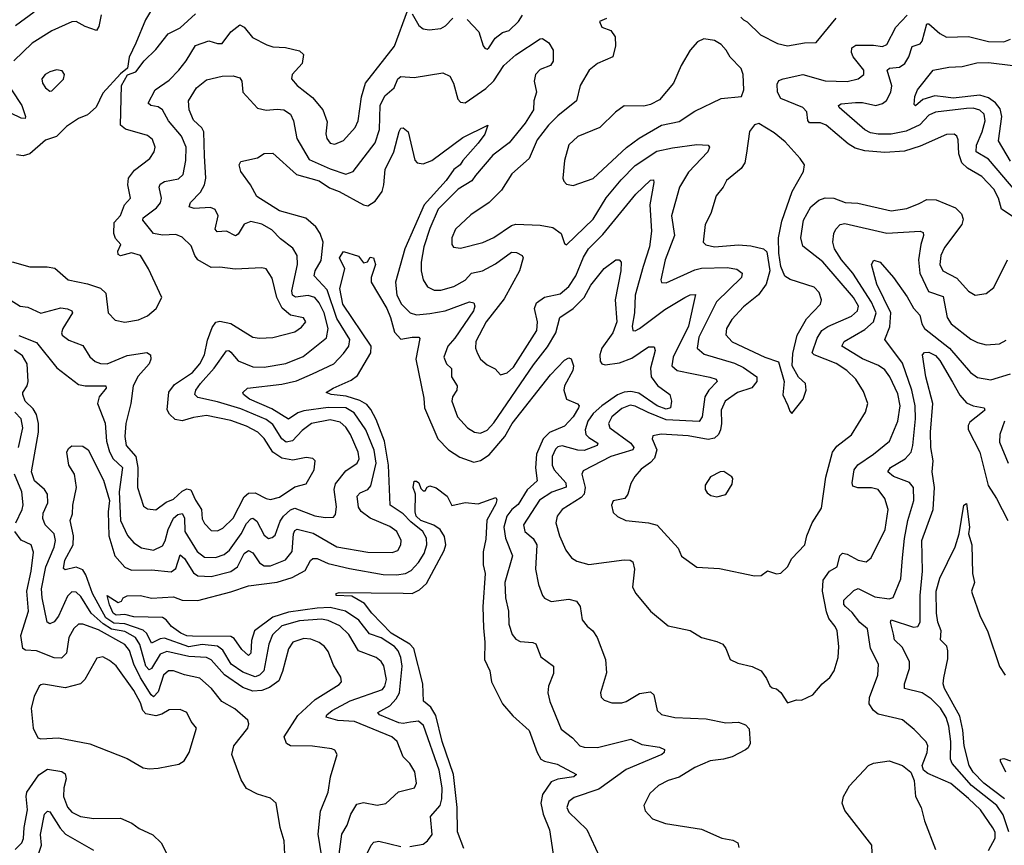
# Model space of a CAD drawing. Extents: x 1552033 to 1694788, y 811965 to 917215.
# Tile 258 of 632: x 1590699 to 1595156, y 899674 to 903413. Entities that reach past the tile are written whole.
import ezdxf

# ---------------------------------------------------------------- set-up
doc = ezdxf.new("R2010")
doc.units = 0

msp = doc.modelspace()

# ---------------------------------------------------------------- linework, layer by layer
at = {"layer": '0CON20XD'}
for points in [[(1591309.8, 903480.2), (1591268, 903412), (1591223.9, 903306.1), (1591195, 903242.5), (1591187, 903193), (1591155, 903167.5), (1591075, 903080.8), (1591045, 903017.5), (1591005, 902981.4), (1590965, 902965.5), (1590910.1, 902929.9), (1590865, 902884.5), (1590815, 902867.1), (1590745, 902805.4), (1590715, 902796.5), (1590685, 902801.2)], [(1591345, 902437.4), (1591305, 902445.4), (1591256.9, 902505), (1591258.5, 902515), (1591318.6, 902561.4), (1591336.8, 902583.2), (1591341, 902605), (1591330, 902655), (1591335, 902667.9), (1591355, 902680.8), (1591417.9, 902692.1), (1591438.7, 902711.3), (1591450.7, 902775), (1591453.1, 902835), (1591431.9, 902885), (1591372.2, 902955), (1591345, 903005.4), (1591325, 903018.4), (1591292, 903025), (1591281.1, 903035), (1591311.8, 903095), (1591375, 903139.1), (1591419.4, 903185), (1591453.2, 903226.8), (1591495, 903295.4), (1591555, 903316.8), (1591595, 903304.6), (1591615, 903304.6), (1591655, 903357.7), (1591695, 903389.2), (1591715, 903378.6), (1591752.5, 903332.5), (1591818.3, 903298.3), (1591845, 903290.4), (1591902.7, 903287.3), (1591965, 903272.2), (1591984.4, 903255), (1591977.9, 903215), (1591932.5, 903165), (1591929.2, 903145), (1591954.3, 903115), (1592025, 903061.1), (1592070.6, 903005), (1592090.7, 902950.7), (1592085.5, 902895.5), (1592090, 902875), (1592105, 902854.3), (1592125, 902849.2), (1592165, 902865.6), (1592218.2, 902925), (1592230.9, 902955), (1592246.3, 903063.7), (1592264.8, 903125.2), (1592395, 903293.5), (1592455, 903452.5)], [(1591068.2, 903435), (1591057.5, 903382.5), (1591046.4, 903363.6), (1590995, 903381.5), (1590955, 903404.5), (1590935, 903403.3), (1590845, 903362.5), (1590755, 903306.9), (1590672.7, 903227.3)], [(1590763.6, 903446.4), (1590680.5, 903385)], [(1591175, 902043.3), (1591236.3, 902053.7), (1591278, 902072), (1591316.7, 902105), (1591342.5, 902155), (1591282, 902285), (1591245.6, 902345.6), (1591205, 902356.5), (1591155, 902343.8), (1591145, 902350), (1591143.8, 902365), (1591156.2, 902395), (1591131.9, 902421.9), (1591125.3, 902445.3), (1591126.1, 902495), (1591155, 902525.7), (1591172.9, 902575), (1591200.8, 902605), (1591189.1, 902665), (1591191.8, 902695), (1591218.5, 902731.5), (1591288.5, 902785), (1591307.8, 902815), (1591311.9, 902835), (1591299.7, 902869.7), (1591277.8, 902887.8), (1591177.4, 902917.4), (1591154.6, 902935), (1591160, 903115), (1591187, 903163), (1591225, 903176.2), (1591263, 903227), (1591315, 903277.5), (1591370.5, 903349.5), (1591425, 903376.2), (1591495, 903438.9)], [(1592475, 903438.9), (1592506.1, 903386.1), (1592525, 903370.8), (1592552.8, 903367.2), (1592605, 903372.5), (1592625.8, 903385), (1592660.3, 903419.7)], [(1593355, 903418), (1593323.8, 903405), (1593335, 903378.8), (1593375, 903363.8), (1593394, 903335), (1593395.6, 903295), (1593384.6, 903245.4), (1593315, 903213.8), (1593276.3, 903183.7), (1593236.2, 903115), (1593218.9, 903045), (1593135, 902978.2), (1593093.1, 902935), (1593041.8, 902868.2), (1593005.3, 902785), (1592926.5, 902715), (1592879.6, 902640.4), (1592825, 902585.5), (1592740.6, 902529.4), (1592672.5, 902465), (1592655.5, 902425), (1592655.5, 902395.5), (1592663.1, 902383.1), (1592695, 902378.5), (1592795, 902403.8), (1592845, 902426), (1592925, 902481.6), (1592945, 902487.6), (1593055, 902482.9), (1593112.4, 902472.4), (1593150, 902445), (1593165, 902400), (1593175, 902393.3), (1593295, 902510), (1593353.3, 902606.7), (1593421.6, 902688.4), (1593485, 902752.5), (1593582.9, 902817.1), (1593655, 902833.1), (1593765, 902847.1), (1593816, 902845), (1593821.4, 902835), (1593814.6, 902815), (1593727.2, 902722.8), (1593685.9, 902655), (1593649.6, 902525), (1593663.2, 902435), (1593620.8, 902325), (1593601.2, 902235), (1593605, 902222.9), (1593625, 902221.5), (1593755, 902280.7), (1593785, 902288.4), (1593901.1, 902291.1), (1593945, 902283.1), (1593969.5, 902265), (1593966.1, 902245), (1593853.7, 902135), (1593774, 901975), (1593765.3, 901925), (1593798, 901898), (1593935, 901857.6), (1593975, 901838.1), (1594036, 901796), (1594036.2, 901775), (1594013.8, 901746.2), (1593947.8, 901725), (1593892.5, 901685), (1593874.7, 901645), (1593876.7, 901585), (1593871, 901555), (1593862.5, 901535), (1593845, 901517.6), (1593815, 901512.5), (1593725, 901527.8), (1593603.2, 901536.8), (1593565, 901528.6), (1593561.5, 901515), (1593584, 901465), (1593572.5, 901427.5), (1593555, 901408), (1593511.7, 901378.3), (1593483.8, 901345), (1593465, 901312), (1593451.5, 901265), (1593437.8, 901245), (1593385, 901233.8), (1593378.6, 901215), (1593385, 901181.2), (1593405, 901162.9), (1593443.3, 901145), (1593545, 901134.5), (1593585, 901123.3), (1593679.3, 901019.3), (1593694.3, 900984.3), (1593765, 900934), (1593867.3, 900927.3), (1594025, 900894), (1594055, 900896), (1594085, 900916.7), (1594125, 900903.3), (1594145, 900906.7), (1594174.3, 900935.7), (1594195, 900973.3), (1594254, 901035), (1594262, 901075), (1594286, 901135), (1594329.5, 901200.5), (1594348, 901342), (1594379.1, 901455), (1594398.3, 901481.7), (1594465, 901532.5), (1594527.8, 901635), (1594538.1, 901675), (1594518.9, 901728.9), (1594485, 901784.4), (1594443.8, 901825), (1594395, 901856.8), (1594295.5, 901895), (1594286, 901905), (1594308.6, 901971.4), (1594330.8, 902005), (1594356.9, 902023.1), (1594465, 902070.8), (1594491.3, 902095), (1594496.7, 902115), (1594474.3, 902155), (1594335, 902315.9), (1594245, 902386.9), (1594235.3, 902425), (1594246.9, 902505), (1594280.9, 902565), (1594316.9, 902595), (1594345, 902605.8), (1594385, 902605.3), (1594435.7, 902585.7), (1594492.6, 902582.6), (1594645, 902547.2), (1594715, 902558.1), (1594770.5, 902580.5), (1594805, 902599.1), (1594847.6, 902597.6), (1594935, 902560.4), (1594963.1, 902533.1), (1594969.8, 902509.8), (1594964.7, 902485.3), (1594885, 902380.6), (1594869.7, 902345), (1594865.3, 902305), (1594878.9, 902275), (1594941.9, 902241.9), (1594995, 902183.1), (1595025, 902165.7), (1595075, 902173.1), (1595109.1, 902200.9), (1595170.9, 902325)], [(1592725, 903413.1), (1592777.5, 903357.5), (1592796.7, 903295), (1592805, 903283.3), (1592815, 903280), (1592822.5, 903285), (1592850.7, 903329.3), (1592884.4, 903355.6), (1592915, 903363.6), (1592957.3, 903405), (1592975, 903434)], [(1593964.2, 903424.2), (1593975, 903412.5), (1593993, 903403), (1594052.5, 903345), (1594130, 903305), (1594175, 903294.4)], [(1595192.7, 902522.7), (1595143.1, 902555), (1595130.4, 902605), (1595108.7, 902645), (1595055, 902702.7), (1594990.2, 902740.2), (1594963.8, 902765), (1594950.6, 902805), (1594948.2, 902868.2), (1594941.9, 902885), (1594928.8, 902895), (1594895, 902892.5), (1594775, 902839.7), (1594705, 902817.9), (1594615, 902811.8), (1594525, 902819.3), (1594481.4, 902831.4), (1594450.3, 902850.3), (1594350.6, 902935), (1594325, 902945.7), (1594275, 902945.5), (1594267.1, 902957.1), (1594261.9, 902995), (1594244.1, 903015), (1594145, 903056.4), (1594129.1, 903085), (1594128.7, 903121.3), (1594135, 903136.9), (1594154.7, 903145.3), (1594245, 903164.7), (1594345, 903136.1), (1594445, 903133.1), (1594494.7, 903145.3), (1594520, 903165), (1594520.5, 903185), (1594472.5, 903245), (1594465.2, 903265), (1594466.9, 903285), (1594485, 903297.2), (1594565, 903297.1), (1594605, 903290.9), (1594625, 903300), (1594665, 903378.5), (1594716.7, 903433.3)], [(1594175, 903294.4), (1594251.7, 903308.3), (1594305, 903310), (1594395, 903420)], [(1594482.3, 903037.7), (1594515, 903038.1), (1594575, 903024.7), (1594605, 903032.8), (1594622.7, 903047.3), (1594642.5, 903085), (1594646.6, 903113.4), (1594626.2, 903185), (1594636.4, 903193.6), (1594681.7, 903198.3), (1594706.1, 903215), (1594724.8, 903245.2), (1594738.6, 903291.4), (1594775, 903303.2), (1594784, 903315), (1594805, 903394.3), (1594815, 903394.5), (1594865, 903349.7), (1594895, 903334.1), (1594995, 903337.1), (1595085, 903314), (1595155, 903312.9), (1595184.2, 903325)], [(1591154.9, 901144.9), (1591187.5, 901077.5), (1591215, 901043.5), (1591250.7, 901020.7), (1591305, 901011.1), (1591345, 901030.8), (1591357, 901053), (1591370.3, 901105), (1591395, 901156), (1591415, 901172.9), (1591435, 901176.1), (1591445, 901156.7), (1591445.9, 901095), (1591501.9, 901005), (1591535, 900979.5), (1591585, 900977.6), (1591625, 900991), (1591648.7, 901011.3), (1591702.2, 901085), (1591725, 901132), (1591745, 901153.4), (1591755, 901155.4), (1591772.6, 901142.6), (1591805, 901078.2), (1591825, 901064), (1591842.5, 901067.5), (1591855, 901078.5), (1591878.1, 901141.9), (1591893.3, 901165), (1591925, 901193.1), (1591945, 901201.6), (1592035, 901166.5), (1592081.8, 901158.2), (1592119.1, 901160.9), (1592128, 901172), (1592132.4, 901207.6), (1592122.4, 901285), (1592129, 901311), (1592175, 901370.7), (1592227.1, 901405), (1592235.4, 901424.6), (1592231.1, 901455), (1592196.3, 901535), (1592175, 901567.5), (1592150.2, 901590.2), (1592105, 901600.8), (1592020, 901585), (1591976.9, 901553.1), (1591933.8, 901506.2), (1591905, 901499.3), (1591885, 901515.2), (1591845, 901579.6), (1591815, 901602.5), (1591700.2, 901650.2), (1591595, 901682.9), (1591505, 901702.7), (1591491.5, 901715), (1591496.4, 901735), (1591517.1, 901765), (1591579.3, 901835), (1591635, 901913.6), (1591645, 901914.6), (1591655, 901907.1), (1591688.5, 901868.5), (1591755, 901840.9), (1591805, 901839.8), (1591903.6, 901856.4), (1591982.8, 901887.2), (1592087.2, 901972.8), (1592095.9, 902015), (1592076.6, 902085), (1592055, 902130.6), (1592035, 902155.2), (1592004.5, 902164.5), (1591946.8, 902156.8), (1591934.4, 902165), (1591930.5, 902185), (1591956.6, 902305), (1591955.7, 902345.7), (1591935, 902377.8), (1591879.9, 902419.9), (1591840.9, 902460.9), (1591795, 902487.3), (1591745, 902498.5), (1591715, 902487.2), (1591688.3, 902441.7), (1591676, 902434), (1591635, 902455.7), (1591592.8, 902452.8), (1591583.2, 902465), (1591598, 902525), (1591583.5, 902553.5), (1591562.9, 902562.9), (1591488.3, 902558.3), (1591466, 902565), (1591472.5, 902585), (1591517.9, 902632.1), (1591535.2, 902665), (1591541, 902695), (1591535.9, 902795.9), (1591532.7, 902905), (1591522.8, 902922.8), (1591485, 902957.5), (1591465.5, 903005), (1591462.5, 903045), (1591498.9, 903105), (1591545, 903141.1), (1591615, 903156.5), (1591665, 903158.2), (1591695, 903150), (1591704.4, 903135), (1591708.5, 903085), (1591775, 903012.5), (1591815, 903002.5), (1591865, 903008.4), (1591894.1, 903004.1), (1591925.2, 902985.2), (1591938.2, 902955), (1591953.6, 902875), (1592010, 902780), (1592105, 902737.2), (1592175, 902713.7), (1592209.1, 902725), (1592308.5, 902855), (1592328.1, 902915), (1592330.9, 903025), (1592351.9, 903068.1), (1592394.5, 903105), (1592411.5, 903145), (1592425, 903156.2), (1592485, 903151.1), (1592615, 903171.8), (1592646.7, 903156.7), (1592662.1, 903125), (1592683, 903053), (1592695, 903039.2), (1592715, 903035.7), (1592809.3, 903100.7), (1592845, 903136.1), (1592890.8, 903205), (1592945, 903253.6), (1593055, 903326.7), (1593065, 903327.5), (1593095, 903307.5), (1593113.8, 903275), (1593114.3, 903225), (1593102, 903205), (1593055, 903186.7), (1593033.8, 903165), (1593027.9, 903135), (1593038.2, 903085), (1593026.9, 903045), (1593025.4, 903005), (1592986.7, 902945), (1592914.2, 902855.8), (1592840.7, 902799.3), (1592762.5, 902707.5), (1592746.2, 902683.8), (1592683.3, 902645), (1592593.5, 902555), (1592555, 902466.9), (1592529, 902385), (1592516.2, 902315), (1592516.4, 902276.4), (1592524.7, 902234.7), (1592545, 902203.5), (1592575, 902187.7), (1592605, 902188.2), (1592665, 902204.7), (1592715, 902232.8), (1592745, 902264.7), (1592793.6, 902276.4), (1592853.2, 902306.8), (1592925, 902359.6), (1592948.6, 902358.6), (1592974.2, 902345), (1592977.5, 902335), (1592961.8, 902275), (1592891.6, 902148.4), (1592810.3, 902045), (1592764.5, 901955), (1592762.9, 901925), (1592770.7, 901900.7), (1592785.3, 901875.3), (1592815, 901849.5), (1592851.3, 901831.3), (1592875, 901804.4), (1592905, 901813.8), (1592935, 901840), (1593040.3, 902005), (1593043.2, 902045), (1593028.8, 902105), (1593038.9, 902131.1), (1593075, 902155.7), (1593145, 902171.6), (1593185, 902204.1), (1593217, 902253), (1593251.9, 902338.1), (1593274.2, 902375), (1593339.2, 902440.8), (1593487.7, 902622.3), (1593555, 902686.1), (1593567.7, 902687.7), (1593570, 902675), (1593551.2, 902575), (1593558.9, 902455), (1593550.2, 902385), (1593521.2, 902295), (1593484.8, 902165.2), (1593481.9, 902085), (1593471.1, 902025), (1593474.4, 902005), (1593485, 902003.8), (1593505, 902014.1), (1593619.9, 902100.1), (1593710, 902155), (1593735, 902166.6), (1593758.2, 902168.2), (1593727, 902025), (1593657, 901885), (1593650.9, 901845), (1593675, 901823.7), (1593824, 901794), (1593852.5, 901785), (1593856.4, 901775), (1593818.6, 901735), (1593800.8, 901705), (1593787.9, 901615), (1593775, 901592.7), (1593625, 901600.9), (1593544.5, 901634.5), (1593485, 901663.6), (1593462.8, 901667.2), (1593425, 901652), (1593379.7, 901615), (1593364.1, 901585), (1593371.3, 901565), (1593466, 901496), (1593479.4, 901475), (1593475.4, 901465), (1593375, 901434.3), (1593249.7, 901370.3), (1593243.1, 901355), (1593258.6, 901295), (1593255.1, 901264.9), (1593241, 901249), (1593155, 901194.4), (1593132.7, 901165), (1593125.5, 901135), (1593142.5, 901075), (1593171.1, 901011.1), (1593196.8, 900976.8), (1593221.2, 900961.2), (1593275, 900946.5), (1593435, 900967.1), (1593462.5, 900965), (1593475, 900958), (1593481.9, 900925), (1593473, 900843), (1593488, 900815), (1593554.4, 900734.4), (1593635, 900668.8), (1593735, 900647.5), (1593785.5, 900615.5), (1593855, 900597.7), (1593881.9, 900585), (1593896.2, 900565), (1593915, 900516.2), (1593949.5, 900499.5), (1594015, 900484), (1594055, 900464), (1594080.2, 900430.2), (1594095, 900396.7), (1594105, 900386.7), (1594125, 900383.3), (1594145, 900365.8), (1594175, 900320), (1594215, 900333.8), (1594238.3, 900331.7), (1594290, 900355), (1594331.2, 900405), (1594366, 900434), (1594386.7, 900465), (1594404.5, 900525), (1594406.7, 900575), (1594399.1, 900645), (1594391.1, 900665), (1594361.7, 900701.7), (1594351.1, 900731.1), (1594333.1, 900825), (1594336.3, 900875), (1594364.4, 900915.6), (1594399.6, 900935), (1594412.5, 900985), (1594423.4, 900996.6), (1594445, 900992.5), (1594494.4, 900965), (1594531.8, 900958.2), (1594553.9, 900976.1), (1594616.6, 901105), (1594630.3, 901195), (1594615.3, 901245.3), (1594585.6, 901285), (1594555, 901293.7), (1594493.2, 901293.2), (1594470.3, 901300.3), (1594467.2, 901315), (1594476.4, 901375), (1594492.6, 901397.4), (1594564.6, 901445), (1594636, 901504), (1594673.7, 901595), (1594684.8, 901665), (1594675, 901719.1), (1594638.1, 901795), (1594615, 901828), (1594587.5, 901847.5), (1594515, 901877.5), (1594421.5, 901935), (1594430.9, 901955), (1594525, 902010.5), (1594564.9, 902045.1), (1594576.7, 902085), (1594555, 902134.4), (1594470.6, 902265), (1594420, 902325), (1594387.5, 902375), (1594380.9, 902405), (1594385.4, 902445), (1594394.5, 902465), (1594413.8, 902486.2), (1594435, 902490), (1594625, 902445.7), (1594775.4, 902455.4), (1594788.7, 902448.7), (1594790.8, 902435), (1594777.9, 902395), (1594768, 902325), (1594774.8, 902265), (1594812.8, 902182.8), (1594879.2, 902159.2), (1594898.4, 902065), (1594915.4, 902035), (1595005, 901966.2), (1595035, 901950.9), (1595075, 901941.1), (1595135, 901945.6), (1595165, 901961.5)], [(1593205, 902662.5), (1593295, 902694.5), (1593446.2, 902833.8), (1593502.9, 902877.1), (1593605, 902935.6), (1593685, 902952.5), (1593755, 902998.6), (1593875, 903056.2), (1593966.2, 903065), (1593977.1, 903095), (1593974.4, 903165), (1593965, 903191.2), (1593915, 903242.5), (1593897.5, 903275), (1593875, 903300), (1593845, 903318.8), (1593796.4, 903326.4), (1593767.7, 903312.3), (1593734, 903275), (1593692.9, 903205), (1593658.8, 903125), (1593595, 903050), (1593555, 903028.8), (1593525, 903022), (1593435, 903022.9), (1593395.5, 902994.5), (1593325, 902924.4), (1593225, 902884.4), (1593185, 902846.2), (1593165.7, 902775), (1593158, 902695), (1593161.7, 902681.7), (1593175, 902668), (1593205, 902662.5)], [(1590835, 903088.8), (1590845, 903090), (1590896.9, 903143.1), (1590901.4, 903165), (1590890.6, 903180.6), (1590865, 903185.6), (1590835, 903176.9), (1590814.2, 903165), (1590799.2, 903145), (1590802, 903125), (1590815, 903103.8), (1590835, 903088.8)], [(1595185, 902772.9), (1595130.3, 902865), (1595146, 902975), (1595138.5, 903008.5), (1595116.8, 903036.8), (1595085, 903059.7), (1595045, 903070.9), (1594925, 903057.4), (1594891.7, 903061.7), (1594841.5, 903068.5), (1594788.3, 903051.7), (1594755, 903023.1), (1594748.3, 903028.3), (1594751.5, 903065), (1594764.1, 903095.9), (1594835, 903183.6), (1594905, 903197.7), (1594965, 903200.4), (1595031.9, 903218.1), (1595085, 903218.3), (1595195, 903205.3)], [(1590661.1, 903095), (1590709.1, 903025), (1590725.6, 902974.4), (1590723.9, 902966.1), (1590705, 902966.5), (1590658.9, 902988.9)], [(1595215, 902629.2), (1595085, 902781.4), (1595029.8, 902815), (1595030.3, 902845), (1595056.5, 902905), (1595069.8, 902955), (1595065.3, 902985), (1595045, 903003.6), (1595015, 903011.5), (1594985, 903011.2), (1594845, 902994.3), (1594815, 902981.1), (1594773.9, 902936.1), (1594711.9, 902908.1), (1594645, 902894.8), (1594585, 902894.2), (1594550.9, 902900.9), (1594524.6, 902914.6), (1594408.9, 903015), (1594405.8, 903025), (1594418.2, 903031.8), (1594482.3, 903037.7)], [(1592145.7, 899635), (1592157.5, 899725), (1592181.6, 899765), (1592197.9, 899815), (1592225, 899860), (1592255, 899867.5), (1592316.8, 899856.8), (1592357, 899863), (1592413.2, 899916.8), (1592486.2, 899935), (1592495.6, 899955), (1592487.8, 900007.8), (1592465, 900044.2), (1592435.5, 900075.5), (1592407.8, 900145), (1592384.3, 900165), (1592214.4, 900234.4), (1592139.2, 900239.2), (1592085.8, 900255), (1592089.4, 900265), (1592112.9, 900285), (1592195, 900328), (1592340.6, 900379.4), (1592352.6, 900395), (1592359.2, 900425), (1592347.2, 900487.2), (1592335, 900507.1), (1592312.2, 900525), (1592233.3, 900555), (1592189.6, 900629.6), (1592148.1, 900668.1), (1592095, 900692.6), (1592065, 900698.8), (1591965, 900690.5), (1591885, 900667.6), (1591842.7, 900627.3), (1591826, 900585), (1591804.2, 900465), (1591785.1, 900444.9), (1591765, 900437.5), (1591708.8, 900458.8), (1591655.7, 900495), (1591618.1, 900558.1), (1591595, 900575.4), (1591525, 900583.8), (1591465, 900573.2), (1591355, 900612.2), (1591335, 900610), (1591295, 900590), (1591273.8, 900633.8), (1591258.3, 900648.3), (1591175, 900677.4), (1591125, 900680.7), (1591088.5, 900705), (1591027.8, 900815), (1590998.8, 900898.8), (1590985, 900921), (1590955, 900934.1), (1590905, 900922.5), (1590897.8, 900927.8), (1590902.5, 900965), (1590941.4, 901035), (1590942.2, 901075), (1590926.7, 901145), (1590937.1, 901175), (1590939.2, 901215), (1590956.6, 901295), (1590946.6, 901355), (1590921.2, 901395), (1590912.7, 901455), (1590919.5, 901470.5), (1590935, 901482.9), (1590985, 901481.9), (1591009.1, 901465), (1591077.8, 901327.8), (1591104.6, 901235), (1591098.9, 901185), (1591102.2, 901075), (1591130, 900985), (1591174.1, 900934.1), (1591205, 900920.6), (1591295, 900922), (1591385, 900913.3), (1591405, 900927.8), (1591425, 900989.5), (1591445, 900973.4), (1591485, 900908.7), (1591505, 900895.3), (1591565, 900891.5), (1591655, 900914), (1591685, 900935.9), (1591715.2, 900995), (1591735, 901008.7), (1591755, 900998), (1591784, 900954), (1591805, 900939.3), (1591835, 900940), (1591902.7, 900967.3), (1591931.9, 901005), (1591938, 901085), (1591945, 901100.4), (1591955, 901106.2), (1592027.9, 901087.9), (1592135, 901025.7), (1592275, 901001.3), (1592385, 900999.6), (1592410, 901010), (1592424.4, 901035), (1592425.5, 901055), (1592405.6, 901095), (1592375, 901117.7), (1592285, 901156.3), (1592245.2, 901185.2), (1592233.3, 901205), (1592226.8, 901255), (1592240.3, 901269.7), (1592275, 901285.5), (1592288.2, 901301.8), (1592312.6, 901405), (1592303.7, 901463.7), (1592265.5, 901555), (1592212.4, 901632.4), (1592175, 901656), (1592095, 901656.1), (1591985, 901641.2), (1591957.5, 901632.5), (1591915, 901604.1), (1591840.1, 901650.1), (1591739.1, 901695), (1591712.5, 901715), (1591709.2, 901725), (1591730, 901745), (1591885, 901762.2), (1591951.7, 901778.3), (1592025, 901808.6), (1592120.4, 901855), (1592165, 901900.8), (1592188.4, 901935), (1592193, 901965), (1592135, 902060), (1592090.1, 902190.1), (1592032.6, 902252.6), (1592036.3, 902275), (1592062.9, 902322.9), (1592072.4, 902405), (1592058.8, 902445), (1592038.9, 902475), (1591994.8, 902514.8), (1591875, 902547.8), (1591772.6, 902612.6), (1591744, 902665), (1591700.6, 902725), (1591692.5, 902755), (1591699.3, 902770.7), (1591775, 902787.5), (1591805, 902807.1), (1591845, 902808.6), (1591952.1, 902712.1), (1592055, 902683.5), (1592102, 902652), (1592145.5, 902635.5), (1592255, 902573.8), (1592275, 902570.4), (1592308.6, 902591.4), (1592339.1, 902635), (1592347.9, 902665), (1592354.1, 902735), (1592392.9, 902815), (1592417.3, 902907.3), (1592425, 902921.4), (1592435, 902923.1), (1592458, 902905), (1592487.1, 902777.1), (1592498, 902765), (1592525, 902759.6), (1592565, 902776), (1592705, 902879.2), (1592817.5, 902935), (1592804.3, 902895), (1592775, 902853.6), (1592704.5, 902775.5), (1592693.1, 902755), (1592665, 902734.7), (1592629.9, 902685), (1592530, 902575), (1592441.7, 902375), (1592400, 902225), (1592406.4, 902165), (1592426.7, 902125), (1592466.9, 902085), (1592495, 902076.9), (1592555, 902082.2), (1592625, 902093.8), (1592735, 902135.8), (1592755, 902131.2), (1592758.8, 902115), (1592753.2, 902095), (1592669.2, 901970.8), (1592636.6, 901935), (1592619.6, 901885), (1592631.2, 901855), (1592653.6, 901833.6), (1592653.5, 901795), (1592678.9, 901755), (1592677.5, 901735), (1592658.5, 901705), (1592655.5, 901685), (1592681.2, 901615), (1592726.7, 901565), (1592757.5, 901545), (1592785, 901540.8), (1592815, 901554.1), (1592845, 901586.8), (1593025, 901849.4), (1593088.2, 901931.8), (1593125.5, 901994.5), (1593144.6, 902065), (1593205, 902104.7), (1593254.7, 902155), (1593285, 902210.4), (1593345, 902285.6), (1593397.5, 902325), (1593412.5, 902325), (1593422, 902315), (1593420, 902275), (1593394.4, 902145), (1593403, 902045), (1593384.6, 901995.4), (1593335, 901925.4), (1593325.2, 901895), (1593327, 901867), (1593334.8, 901854.8), (1593349.5, 901849.5), (1593415, 901858.7), (1593469.9, 901880.1), (1593545, 901931.2), (1593571.4, 901931.4), (1593575.4, 901915), (1593555.3, 901835), (1593557.9, 901795), (1593586.6, 901756.6), (1593642.9, 901715), (1593649.5, 901685), (1593645.3, 901655), (1593625, 901649.3), (1593585.3, 901665), (1593501.8, 901721.8), (1593465, 901729.6), (1593436, 901726), (1593405, 901713.6), (1593334.3, 901665), (1593295, 901629.8), (1593271.5, 901595), (1593258.9, 901555), (1593262.3, 901535), (1593275, 901520.6), (1593316.5, 901495), (1593313.8, 901485), (1593255, 901461.5), (1593225, 901462.9), (1593155, 901483.3), (1593135, 901478.1), (1593125, 901468.2), (1593110, 901435), (1593109.8, 901395), (1593118.9, 901375), (1593171.9, 901315), (1593173.4, 901296.6), (1593107.3, 901272.7), (1593052.6, 901237.4), (1592980.3, 901125), (1592985, 901095.6), (1593024.1, 901064.1), (1593040, 901035), (1593034.6, 900925), (1593047.8, 900855), (1593065, 900806.2), (1593075, 900794.2), (1593105, 900778.9), (1593185, 900789.2), (1593220, 900780), (1593236.4, 900756.4), (1593244.6, 900694.6), (1593267.3, 900667.3)], [(1594195, 901630), (1594246.2, 901695), (1594258.8, 901735), (1594255.7, 901765.7), (1594224.3, 901794.3), (1594195.7, 901845), (1594198.9, 901901.1), (1594219.4, 901985), (1594261.5, 902058.5), (1594324.4, 902125), (1594329.4, 902145), (1594317.9, 902177.9), (1594295, 902201.1), (1594187, 902237), (1594162.1, 902252.1), (1594145.4, 902295), (1594135.7, 902355.7), (1594134.1, 902425), (1594148.8, 902501.2), (1594196.1, 902635), (1594247.5, 902725), (1594252, 902755), (1594232.9, 902785), (1594165, 902859.2), (1594115, 902900.8), (1594045, 902942.5), (1594025, 902937.5), (1594002.7, 902907.3), (1593989.1, 902809.1), (1593981.5, 902765), (1593965, 902739.2), (1593898.8, 902685), (1593884.2, 902655), (1593851.9, 902615), (1593828.2, 902535), (1593802.1, 902485), (1593792.5, 902405), (1593805, 902392.9), (1593844.8, 902384.7), (1593953.7, 902393.7), (1594008.8, 902388.8), (1594065.9, 902375.9), (1594081.6, 902361.6), (1594094.2, 902275.8), (1594078.2, 902215), (1594042.9, 902167.1), (1593975, 902112.2), (1593922.7, 902055), (1593899.5, 902015), (1593896.4, 901986.4), (1593925, 901953.9), (1594072.9, 901885), (1594134, 901864), (1594160, 901775), (1594154.1, 901714.1), (1594175.9, 901665.9), (1594185, 901640), (1594195, 901630)], [(1590655, 902143.9), (1590701.4, 902115), (1590735, 902111.3), (1590795, 902084.1), (1590885, 902107.4), (1590915, 902104.2), (1590934.4, 902095), (1590938.2, 902085), (1590893.8, 902015), (1590887.6, 901995), (1590890.7, 901985), (1590921.7, 901961.7), (1590985, 901938), (1591016.1, 901886.1), (1591040, 901865), (1591065.3, 901855.3), (1591095, 901854.1), (1591185, 901892.2), (1591275, 901905.3), (1591290.9, 901895), (1591292.9, 901875), (1591285.2, 901855), (1591235, 901798.1), (1591212.2, 901755), (1591201.5, 901675), (1591179.1, 901585), (1591174.3, 901525), (1591180.6, 901485), (1591224.4, 901434.4), (1591233.6, 901385), (1591232.4, 901295), (1591260, 901210), (1591277.6, 901197.6), (1591315, 901193.3), (1591361.2, 901228.8), (1591395, 901241.2), (1591435, 901278.5), (1591455, 901288.9), (1591473.3, 901283.3), (1591495, 901236.9), (1591522.4, 901195), (1591525, 901153.3), (1591535, 901131.1), (1591565, 901100.5), (1591595, 901098.5), (1591619, 901111), (1591665, 901155.4), (1591715, 901252.7), (1591735, 901269.5), (1591765, 901270.6), (1591815, 901244.1), (1591835, 901240.9), (1591875, 901250.6), (1591945, 901297.3), (1591995, 901310.6), (1592031.9, 901375), (1592037.1, 901415), (1592025.4, 901425.4), (1591995, 901430.4), (1591935, 901418.2), (1591885, 901427.6), (1591845.2, 901455.2), (1591805, 901516.4), (1591776.2, 901545), (1591725, 901572.4), (1591655, 901597.9), (1591545, 901621), (1591485, 901612), (1591435, 901596.8), (1591403, 901603), (1591376.7, 901626.7), (1591367, 901647), (1591373.4, 901726.6), (1591399.1, 901760.9), (1591481.1, 901815), (1591515, 901854.8), (1591535.1, 901895), (1591548.7, 901961.3), (1591570.2, 902019.8), (1591586.2, 902043.8), (1591605, 902048.1), (1591655, 902037.5), (1591755, 901975.6), (1591785, 901970.5), (1591845, 901974.5), (1591945, 902000), (1591975, 902020), (1591994.2, 902045), (1591983.4, 902063.4), (1591925, 902074.4), (1591886.7, 902106.7), (1591862.8, 902155), (1591842, 902242), (1591815, 902284), (1591795, 902289.2), (1591675, 902282.9), (1591605, 902292.5), (1591565, 902291.2), (1591505.2, 902325.2), (1591491.2, 902345), (1591475, 902389.2), (1591435, 902428.5), (1591405, 902440), (1591345, 902437.4)], [(1592465, 899668.4), (1592525, 899679.5), (1592545.6, 899695), (1592566.7, 899723.3), (1592558.8, 899805), (1592601.9, 899855), (1592609.8, 899885), (1592611.5, 899935), (1592597.6, 900015), (1592526.7, 900216.7), (1592505, 900235.8), (1592468.7, 900231.3), (1592435, 900225.5), (1592415, 900229.5), (1592327.1, 900265), (1592319.6, 900275), (1592373.9, 900306.1), (1592402.8, 900337.2), (1592418.5, 900365), (1592430.9, 900485), (1592425, 900524.3), (1592411.6, 900555), (1592395.3, 900575), (1592335, 900613.3), (1592282.1, 900632.1), (1592234.4, 900694.4), (1592173.9, 900733.9), (1592105, 900750.9), (1592045, 900748.8), (1591915, 900730), (1591845, 900708), (1591762.1, 900645), (1591747.9, 900602.1), (1591745.8, 900544.2), (1591735, 900534.2), (1591705, 900560.7), (1591670.5, 900610.5), (1591655, 900620.5), (1591480.7, 900620.7), (1591455, 900622.4), (1591427.7, 900635), (1591385.4, 900665), (1591362.1, 900695), (1591345, 900705.3), (1591215, 900708.8), (1591175, 900719.8), (1591135, 900715.8), (1591122.6, 900725), (1591105, 900763.1), (1591095, 900806.2), (1591145, 900774.2), (1591160, 900780), (1591166.7, 900795), (1591185, 900804), (1591245, 900805.5), (1591295, 900793.1), (1591395, 900799.2), (1591435, 900784.3), (1591505, 900782.6), (1591655, 900821.6), (1591735, 900849.1), (1591865, 900865.7), (1591932.9, 900887.1), (1591990.8, 900919.2), (1592015, 900964.3), (1592026.2, 900973.8), (1592045, 900972.4), (1592095, 900950.2), (1592192.5, 900927.5), (1592345, 900901.3), (1592405, 900899.3), (1592445.8, 900905), (1592470.9, 900919.1), (1592505, 900955.3), (1592529.5, 900995), (1592542, 901035), (1592540, 901065), (1592524.3, 901095), (1592469, 901139), (1592435, 901175.2), (1592375.5, 901215), (1592368.1, 901395), (1592350.4, 901505), (1592312.7, 901602.7), (1592288.1, 901648.1), (1592270.1, 901670.1), (1592238.7, 901688.7), (1592177.5, 901707.5), (1592108.8, 901715), (1592086.7, 901725), (1592118, 901745), (1592199.4, 901780.6), (1592228.6, 901801.4), (1592287.9, 901905), (1592290.3, 901935), (1592161.2, 902125), (1592147.5, 902195), (1592171.5, 902285), (1592146.2, 902335), (1592165, 902362.5), (1592232.7, 902342.7), (1592255, 902311.2), (1592273.9, 902316.1), (1592285, 902337.5), (1592301.2, 902335), (1592310, 902305), (1592289.5, 902245), (1592289.5, 902225), (1592361, 902105), (1592378.1, 902065), (1592395, 901997.3), (1592425, 901966.9), (1592475.2, 901975.2), (1592505.4, 901975.4), (1592510, 901970), (1592492.5, 901875), (1592528.6, 901698.6), (1592532.1, 901655), (1592591.3, 901515), (1592640.5, 901465), (1592692, 901432), (1592755, 901410), (1592785, 901417.5), (1592825, 901442.8), (1592894.6, 901525.4), (1592929, 901585), (1593102.3, 901805), (1593165, 901871.4), (1593185, 901881.2), (1593195, 901876.7), (1593205.8, 901845), (1593202.7, 901825), (1593165.3, 901755), (1593162.8, 901735), (1593174.7, 901694.7), (1593224.1, 901674.1), (1593231.2, 901665), (1593228.6, 901655), (1593204.6, 901615), (1593165, 901572.2), (1593096.9, 901543.1), (1593068.5, 901515), (1593039.2, 901445), (1593033.6, 901383.6), (1593041.8, 901325), (1592996.3, 901283.7), (1592955, 901217.9), (1592926.9, 901195), (1592904.1, 901165), (1592890.9, 901115), (1592897.9, 901065), (1592929.6, 900985), (1592895.3, 900865), (1592898.6, 900795), (1592912.4, 900735), (1592913.8, 900675), (1592929.1, 900629.1), (1592945, 900607.1), (1592965, 900597.5), (1593022.2, 900592.2), (1593035, 900586), (1593058.5, 900528.5), (1593115.5, 900485.5), (1593115, 900452.5), (1593093.1, 900395), (1593090, 900365), (1593099.1, 900325), (1593150.5, 900200.5), (1593200.9, 900160.9), (1593234.3, 900125), (1593255, 900118.2), (1593315, 900117.1), (1593465, 900155.5), (1593515, 900130.7), (1593595, 900119.5), (1593617.5, 900107.5), (1593617.1, 900095), (1593605.7, 900085), (1593445, 900017.2), (1593321.2, 899928.8), (1593209.4, 899890.6), (1593185, 899872.9), (1593175.5, 899845), (1593185, 899824.4), (1593265.9, 899745.9), (1593325, 899618.8)], [(1590665, 902316.7), (1590745, 902293.3), (1590823.4, 902293.4), (1590857.1, 902287.1), (1590917.5, 902235), (1591005, 902217.1), (1591065, 902197.5), (1591088.5, 902175), (1591100, 902085), (1591131.7, 902051.7), (1591175, 902043.3)], [(1595085, 899651.1), (1595115, 899706.2), (1595115, 899733.8), (1595105, 899753.6), (1595048.9, 899835), (1594995, 899886.9), (1594915, 899954.7), (1594810.2, 900000.2), (1594790, 900015), (1594784, 900035), (1594807.5, 900095), (1594810.6, 900125), (1594803, 900143), (1594748.7, 900198.7), (1594695, 900241.9), (1594585, 900267.7), (1594564.4, 900284.4), (1594545.3, 900315), (1594546.9, 900343.1), (1594583.9, 900445), (1594586.2, 900495), (1594550.5, 900565), (1594537.7, 900655), (1594503.1, 900683.1), (1594468.3, 900728.3), (1594437.7, 900755), (1594430.4, 900765), (1594430.4, 900785), (1594475, 900828.5), (1594495, 900837.1), (1594569.6, 900799.6), (1594635, 900791.1), (1594653.8, 900796.2), (1594688.3, 900881.7), (1594696.3, 900976.3), (1594704.3, 901064.3), (1594719.6, 901145), (1594747.4, 901235), (1594745.3, 901295), (1594726.7, 901316.7), (1594654.6, 901345), (1594629.1, 901365), (1594641.8, 901385), (1594707.7, 901425), (1594735.3, 901455), (1594743, 901485), (1594753.8, 901605), (1594752.8, 901665), (1594737.1, 901735), (1594695, 901857.3), (1594616.2, 901965), (1594638.4, 902021.6), (1594643, 902085), (1594579.8, 902215), (1594555.6, 902304.4), (1594565.8, 902324.2), (1594595, 902315.6), (1594654.5, 902245), (1594717.2, 902157.2), (1594746, 902106), (1594774.6, 902075), (1594782.5, 902035), (1594794.8, 902014.8), (1594908.8, 901925), (1595004.1, 901815), (1595035, 901792.6), (1595095, 901781.8), (1595185, 901808.9)], [(1590695, 901982.1), (1590775, 901951.1), (1590866.5, 901836.5), (1590965, 901760.3), (1590995, 901754.3), (1591088, 901755), (1591090.5, 901745), (1591058.1, 901705), (1591050.6, 901675), (1591086.2, 901586.2), (1591091.3, 901505), (1591106, 901456), (1591122.5, 901425), (1591164.8, 901385), (1591148.5, 901275), (1591154.9, 901144.9)], [(1592072, 899585), (1592050, 899725), (1592060.9, 899829.1), (1592095.5, 899915), (1592105.9, 899984.1), (1592135.8, 900085.8), (1592126.2, 900105), (1592111.7, 900111.7), (1592025, 900123.8), (1591925, 900124.5), (1591906, 900136), (1591896.2, 900165), (1591958.5, 900261.5), (1592035.9, 900334.1), (1592145, 900401.9), (1592155.6, 900415), (1592153.1, 900435), (1592119.4, 900489.4), (1592095, 900552.5), (1592079.4, 900575), (1592055, 900592.5), (1592017.6, 900607.6), (1591985, 900611.5), (1591935, 900594.4), (1591915, 900564), (1591889.1, 900460.9), (1591871.3, 900418.7), (1591830.4, 900389.6), (1591794.5, 900375.5), (1591755, 900373), (1591709.6, 900389.6), (1591625.7, 900445.7), (1591565, 900514.7), (1591545, 900525.2), (1591465, 900529.1), (1591365, 900552.5), (1591335, 900539.8), (1591295, 900475.3), (1591285, 900469.1), (1591270.5, 900485), (1591243, 900583), (1591223.8, 900615), (1591175, 900642), (1591115, 900652.9), (1591077.1, 900677.1), (1591022.5, 900725), (1590975, 900801.6), (1590955, 900820.7), (1590935, 900821.5), (1590915, 900801.8), (1590875, 900712.2), (1590855, 900686.4), (1590835, 900676.7), (1590822.7, 900685), (1590799.8, 900795), (1590797.2, 900835), (1590817.7, 900935), (1590854.8, 901025), (1590861, 901055), (1590854.3, 901085), (1590814.7, 901125), (1590804, 901154), (1590805, 901178.6), (1590825.9, 901225), (1590824.1, 901265), (1590810.7, 901285), (1590765.8, 901325), (1590751.9, 901365), (1590783.4, 901545), (1590784, 901585), (1590775.2, 901625.2), (1590760.5, 901650.5), (1590723.7, 901685), (1590713.6, 901715), (1590712.5, 901725), (1590732.5, 901755), (1590737.2, 901775), (1590732.1, 901855), (1590711.3, 901891.3), (1590675, 901916.2)], [(1595176.7, 899735), (1595151.9, 899811.9), (1595122, 899855), (1595007.4, 899945), (1594920.4, 900045), (1594913.5, 900065), (1594914.5, 900145), (1594905, 900214.2), (1594892.7, 900252.7), (1594868, 900295), (1594825, 900337.8), (1594785, 900364.7), (1594704.3, 900385), (1594703.9, 900405), (1594727.5, 900475), (1594727.1, 900505), (1594695, 900569.5), (1594659.6, 900605), (1594655, 900630), (1594641.6, 900685), (1594644.1, 900695.9), (1594745, 900661.7), (1594764.3, 900665.7), (1594775.6, 900684.4), (1594775.6, 900805), (1594785.6, 900915), (1594782.7, 901055), (1594834.3, 901195.7), (1594841.2, 901295), (1594829.5, 901365), (1594834.8, 901415), (1594823.8, 901475), (1594822.3, 901545), (1594833.6, 901675), (1594801.2, 901795), (1594786.8, 901895), (1594794.8, 901905.2), (1594815, 901907.4), (1594845, 901892.9), (1594865, 901869.6), (1594921.6, 901771.6), (1594955, 901712.9), (1594985, 901678.5), (1595015, 901663.9), (1595065.7, 901655), (1595067.9, 901645), (1595058.5, 901635), (1594999.9, 901590.1), (1594992.5, 901575), (1594993.1, 901556.9), (1595045.3, 901455), (1595083, 901303), (1595120.7, 901245), (1595172.8, 901145)], [(1590692.6, 901475), (1590712.4, 901565), (1590706.1, 901605), (1590677.5, 901635)], [(1595156.7, 901595), (1595135.6, 901535), (1595135, 901500), (1595173.5, 901405)], [(1593855, 901252.5), (1593895, 901263.3), (1593925, 901310), (1593927.5, 901335), (1593923, 901343), (1593886.4, 901366.4), (1593870, 901365), (1593827, 901343), (1593802.5, 901305), (1593802.5, 901285), (1593810.7, 901270.7), (1593828.3, 901258.3), (1593855, 901252.5)], [(1590680.7, 901135), (1590710, 901195), (1590714.1, 901215.9), (1590708.9, 901275), (1590675.6, 901355)], [(1592709.4, 899659.4), (1592681.6, 899735), (1592678.7, 899845), (1592663, 899995), (1592611.7, 900145), (1592582.5, 900262.5), (1592559.7, 900299.7), (1592526.7, 900326.7), (1592523.8, 900405), (1592483, 900565), (1592465.7, 900585.7), (1592380.4, 900635), (1592293.6, 900725), (1592259.8, 900769.8), (1592202, 900802), (1592132, 900805), (1592131.2, 900815), (1592145, 900819.1), (1592435, 900816.2), (1592475.3, 900814.7), (1592508.8, 900831.2), (1592540.7, 900859.3), (1592621.2, 901008.8), (1592627.6, 901035), (1592622, 901072), (1592601.8, 901105), (1592573.6, 901123.6), (1592515.3, 901145), (1592494.3, 901165), (1592488.8, 901185), (1592491.2, 901265), (1592479.6, 901295), (1592485, 901322.5), (1592495, 901323.8), (1592505.8, 901315.8), (1592515, 901290), (1592525, 901280), (1592535, 901280), (1592543.6, 901296.4), (1592555, 901302.5), (1592585, 901293.3), (1592633.8, 901255), (1592655, 901213.3), (1592715, 901227.1), (1592775, 901221.2), (1592855, 901248.8), (1592859.2, 901239.2), (1592855, 901220), (1592813.9, 901146.1), (1592809, 901061), (1592796.6, 901003.4), (1592796.7, 900945), (1592805.9, 900905), (1592796, 900754), (1592799.3, 900659.3), (1592805.3, 900594.7), (1592803.3, 900515), (1592827.3, 900465), (1592835.3, 900415.3), (1592885.2, 900315.3), (1592931.3, 900261.3), (1593004.7, 900194.7), (1593041.2, 900095), (1593058.1, 900065), (1593074.7, 900054.7), (1593132.3, 900042.3), (1593220, 899995), (1593207.5, 899985), (1593135, 899974.5), (1593105, 899961.8), (1593065.8, 899905), (1593058.6, 899865), (1593068.1, 899815), (1593097.6, 899745), (1593113.5, 899633.5)], [(1595156.8, 899885), (1595063.4, 899955), (1595015, 900006.2), (1594997.4, 900035), (1594974.4, 900124.4), (1594969.3, 900195), (1594955, 900258.5), (1594885.9, 900385), (1594879.2, 900405), (1594882.5, 900432.5), (1594900.7, 900519.3), (1594901.5, 900555), (1594896.1, 900576.1), (1594866.9, 900605), (1594870.3, 900645), (1594855.2, 900685), (1594849, 900725), (1594848.1, 900825), (1594865, 900884.3), (1594933.8, 901026.2), (1594951.4, 901085), (1594973.3, 901215), (1594985, 901222.5), (1594998.9, 901115), (1594994.6, 901085), (1595010, 901035), (1595012.2, 900905), (1595021.1, 900865), (1595008.6, 900825), (1595010.6, 900815), (1595045.5, 900715), (1595081.2, 900641.2), (1595135, 900484.4), (1595160, 900445)], [(1591898.9, 899635), (1591896.7, 899695), (1591878.1, 899755), (1591859.2, 899865), (1591835, 899887.5), (1591775, 899905.6), (1591725, 899932.2), (1591700.8, 899970.8), (1591658.9, 900085), (1591667.5, 900125), (1591731.4, 900205), (1591736.7, 900225), (1591731.4, 900241.4), (1591672.5, 900292.5), (1591613.8, 900325), (1591566.9, 900385), (1591515, 900431.8), (1591445, 900445.9), (1591395, 900464.6), (1591372.5, 900465), (1591349.5, 900445), (1591325, 900369.6), (1591305, 900347.2), (1591293.5, 900355), (1591245, 900433.4), (1591214.9, 900495), (1591195.8, 900555.8), (1591175, 900583.9), (1591055, 900650.2), (1590985, 900675.7), (1590964.4, 900675.6), (1590944.3, 900655.7), (1590921.9, 900615), (1590910.5, 900545), (1590888.6, 900521.4), (1590855, 900522.9), (1590775, 900555.7), (1590725, 900557.3), (1590712.5, 900565), (1590703.3, 900625), (1590738.4, 900735), (1590730.4, 900825), (1590750.5, 900915), (1590761.4, 901001.4), (1590750, 901035), (1590705, 901056.2), (1590676.7, 901095)], [(1593267.3, 900667.3), (1593292.9, 900645), (1593313.3, 900615), (1593351.4, 900515), (1593355.7, 900455), (1593328.9, 900365), (1593331.4, 900345), (1593345, 900331.4), (1593379.3, 900319.3), (1593425, 900319.5), (1593445, 900325.6), (1593505, 900362.1), (1593555, 900369.4), (1593569.5, 900355), (1593585.4, 900285.4), (1593605, 900267.1), (1593665, 900252.5), (1593807.4, 900247.4), (1593895, 900229.5), (1593952.4, 900232.4), (1593985, 900220), (1594001.1, 900201.1), (1594006.2, 900135), (1593996.7, 900115), (1593985, 900106.4), (1593924.8, 900075.2), (1593885.9, 900064.1), (1593825, 900057.5), (1593755, 900026.7), (1593685, 899982.2), (1593635, 899967.8), (1593591.2, 899945), (1593551.4, 899908.6), (1593524.1, 899854.1), (1593531.2, 899831.2), (1593564.3, 899794.3), (1593622.4, 899772.4), (1593785, 899747.7), (1593877, 899707), (1593927, 899697), (1593949.4, 899685), (1593954.5, 899665)], [(1591285, 900020), (1591325, 900023.1), (1591418.5, 900041.5), (1591443.3, 900056.7), (1591465.5, 900095), (1591499.2, 900205), (1591474.4, 900235), (1591456, 900275), (1591425, 900290), (1591375, 900287.8), (1591341.7, 900268.3), (1591315, 900260.7), (1591269.4, 900269.4), (1591256.2, 900285), (1591245, 900319.5), (1591215, 900375.4), (1591135, 900486.7), (1591105, 900511.9), (1591075, 900527.1), (1591048, 900522), (1590993.8, 900425), (1590974.2, 900405.8), (1590905, 900387.1), (1590805.9, 900404.1), (1590795, 900401.2), (1590786.7, 900395), (1590765, 900347.5), (1590751.2, 900295), (1590760, 900205), (1590780.8, 900160.8), (1590795, 900156.2), (1590875, 900160.8), (1591015.8, 900134.2), (1591185, 900067.5), (1591257.5, 900025), (1591285, 900020)], [(1595163.3, 900005), (1595140, 900055), (1595140, 900065), (1595155, 900067.5), (1595185, 900056.7)], [(1594559.7, 899605), (1594556.1, 899675), (1594435, 899832.5), (1594422.7, 899865), (1594428.5, 899895), (1594456.2, 899943.8), (1594541.2, 900035), (1594565, 900045.7), (1594635, 900057.5), (1594695, 900036), (1594733.8, 900005), (1594748.1, 899968.1), (1594754.7, 899894.7), (1594779.5, 899845), (1594795.5, 899785), (1594845.6, 899655)], [(1590678, 899655), (1590707.8, 899685), (1590716.7, 899705), (1590718.4, 899755), (1590734.8, 899835), (1590728.4, 899895), (1590731.8, 899915), (1590785, 899993.8), (1590825, 900019.1), (1590889.3, 900009.3), (1590905, 899998.6), (1590908.6, 899975), (1590898.6, 899935), (1590896.8, 899895), (1590915, 899847.8), (1590935, 899824.6), (1590974.7, 899804.7), (1591035, 899795.5), (1591155, 899797.1), (1591206.7, 899775), (1591240.3, 899750.3), (1591301.2, 899721.2), (1591339.2, 899685), (1591395, 899576.2)], [(1590784, 899635), (1590797, 899675), (1590792.8, 899722.8), (1590811.7, 899815), (1590825, 899828.7), (1590835, 899826.6), (1590881.5, 899751.5), (1590906.5, 899725), (1591032.9, 899652.9)], [(1592257.1, 899605), (1592290, 899675), (1592302.1, 899687.9), (1592325, 899692.5), (1592425, 899669.2)]]:
    msp.add_lwpolyline(points, dxfattribs=at)

doc.saveas('drawing.dxf')
